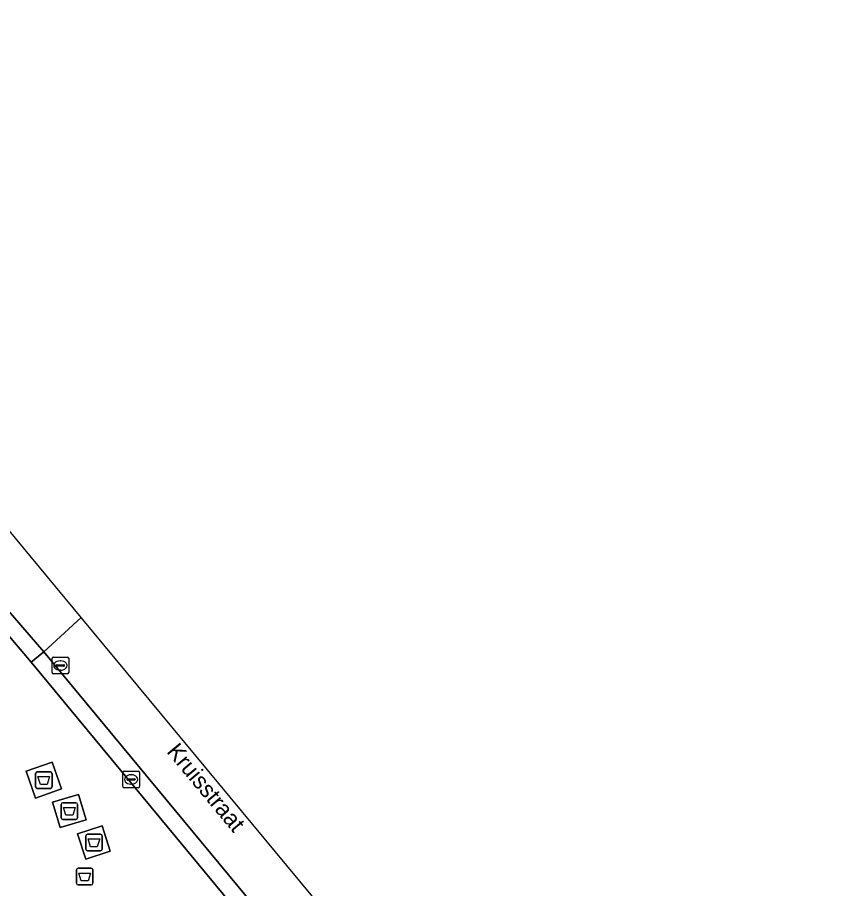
# Model space of a CAD drawing. Extents: x 160377 to 161131, y 383938 to 384853.
# Drawn here: x 160974 to 161022.9, y 384546.6 to 384599.1 of the extents above; entities that cross this region are included whole.
import ezdxf

# ---------------------------------------------------------------- set-up
doc = ezdxf.new("R2010")
doc.units = 0
for name, color, linetype in [('IMGEO_Afval_apart_plaats', 7, 'Continuous'), ('IMGEO_Afvalbak', 7, 'Continuous'), ('IMGEO_Fietspad_gesloten', 7, 'Continuous'), ('IMGEO_Fietspad_open', 7, 'Continuous'), ('IMGEO_Kolk', 7, 'Continuous'), ('IMGEO_Openbare_ruimte_label', 7, 'Continuous'), ('IMGEO_Voetpad_gesloten', 7, 'Continuous'), ('IMGEO_Voetpad_open', 7, 'Continuous')]:
    doc.layers.add(name, color=color, linetype=linetype)

msp = doc.modelspace()

# ---------------------------------------------------------------- linework, layer by layer
at = {"layer": 'IMGEO_Afval_apart_plaats'}
for p, q in [((160975.126, 384552.694), (160975.126, 384553.494)), ((160975.126, 384553.494), (160975.126, 384552.694)), ((160975.226, 384553.594), (160976.016, 384553.594)), ((160976.016, 384553.594), (160975.226, 384553.594)), ((160976.116, 384553.494), (160976.116, 384552.694)), ((160976.116, 384552.694), (160976.116, 384553.494)), ((160976.016, 384552.594), (160975.226, 384552.594)), ((160975.226, 384552.594), (160976.016, 384552.594)), ((160976.667, 384550.831), (160976.667, 384551.631)), ((160976.667, 384551.631), (160976.667, 384550.831)), ((160976.767, 384551.731), (160977.557, 384551.731)), ((160977.557, 384551.731), (160976.767, 384551.731)), ((160977.657, 384551.631), (160977.657, 384550.831)), ((160977.657, 384550.831), (160977.657, 384551.631)), ((160977.557, 384550.731), (160976.767, 384550.731)), ((160976.767, 384550.731), (160977.557, 384550.731)), ((160978.152, 384548.934), (160978.152, 384549.734)), ((160978.152, 384549.734), (160978.152, 384548.934)), ((160978.252, 384549.834), (160979.042, 384549.834)), ((160979.042, 384549.834), (160978.252, 384549.834)), ((160979.142, 384549.734), (160979.142, 384548.934)), ((160979.142, 384548.934), (160979.142, 384549.734)), ((160979.042, 384548.834), (160978.252, 384548.834)), ((160978.252, 384548.834), (160979.042, 384548.834))]:
    msp.add_line(p, q, dxfattribs=at)
for points in [[(160975.269, 384553.308), (160975.973, 384553.308), (160975.824, 384552.838), (160975.418, 384552.838), (160975.269, 384553.308)], [(160976.81, 384551.445), (160977.514, 384551.445), (160977.365, 384550.975), (160976.959, 384550.975), (160976.81, 384551.445)], [(160978.295, 384549.548), (160978.999, 384549.548), (160978.85, 384549.078), (160978.444, 384549.078), (160978.295, 384549.548)]]:
    msp.add_lwpolyline(points, dxfattribs=at)
for centre, start, end in [((160975.226, 384553.494), 90, 180), ((160975.226, 384553.494), 90, 180), ((160976.016, 384553.494), 0, 90), ((160976.016, 384553.494), 360, 90), ((160975.226, 384552.694), 180, 270), ((160975.226, 384552.694), 180, 270), ((160976.016, 384552.694), 270, 0), ((160976.016, 384552.694), 270, 0), ((160976.767, 384551.631), 90, 180), ((160976.767, 384551.631), 90, 180), ((160977.557, 384551.631), 0, 90), ((160977.557, 384551.631), 360, 90), ((160976.767, 384550.831), 180, 270), ((160976.767, 384550.831), 180, 270), ((160977.557, 384550.831), 270, 0), ((160977.557, 384550.831), 270, 0), ((160978.252, 384549.734), 90, 180), ((160978.252, 384549.734), 90, 180), ((160979.042, 384549.734), 0, 90), ((160979.042, 384549.734), 360, 90), ((160978.252, 384548.934), 180, 270), ((160978.252, 384548.934), 180, 270), ((160979.042, 384548.934), 270, 0), ((160979.042, 384548.934), 270, 0)]:
    msp.add_arc(centre, 0.1, start, end, dxfattribs=at)
at = {"layer": 'IMGEO_Afvalbak'}
for p, q in [((160977.591, 384546.881), (160977.591, 384547.681)), ((160977.591, 384547.681), (160977.591, 384546.881)), ((160977.691, 384547.781), (160978.481, 384547.781)), ((160978.481, 384547.781), (160977.691, 384547.781)), ((160978.581, 384547.681), (160978.581, 384546.881)), ((160978.581, 384546.881), (160978.581, 384547.681)), ((160978.481, 384546.781), (160977.691, 384546.781)), ((160977.691, 384546.781), (160978.481, 384546.781))]:
    msp.add_line(p, q, dxfattribs=at)
msp.add_lwpolyline([(160977.734, 384547.495), (160978.438, 384547.495), (160978.289, 384547.025), (160977.883, 384547.025), (160977.734, 384547.495)], dxfattribs=at)
for centre, start, end in [((160977.691, 384547.681), 90, 180), ((160977.691, 384547.681), 90, 180), ((160978.481, 384547.681), 0, 90), ((160978.481, 384547.681), 360, 90), ((160977.691, 384546.881), 180, 270), ((160977.691, 384546.881), 180, 270), ((160978.481, 384546.881), 270, 0), ((160978.481, 384546.881), 270, 0)]:
    msp.add_arc(centre, 0.1, start, end, dxfattribs=at)
at = {"layer": 'IMGEO_Fietspad_gesloten'}
for points in [[(160977.866, 384562.895), (160969.346, 384573.161), (160951.015, 384592.51), (160889.132, 384754.582), (160888.245, 384754.249), (160948.219, 384598.313)], [(160954.481, 384586.461), (160962.231, 384576.321), (160963.108, 384575.305), (160975.615, 384560.837), (160977.866, 384562.895)], [(161022.895, 384508.122), (161020.079, 384512.03), (160977.866, 384562.895), (160975.615, 384560.837), (160998.867, 384532.781), (161014.288, 384514.174)]]:
    msp.add_lwpolyline(points, dxfattribs=at)
at = {"layer": 'IMGEO_Fietspad_open'}
for points in [[(160954.792, 384584.41), (160961.174, 384576.039), (160962.351, 384574.681), (160973.193, 384562.174), (160974.854, 384560.203), (160975.615, 384560.837), (160963.108, 384575.305), (160962.231, 384576.321), (160954.481, 384586.461)], [(160975.615, 384560.837), (160974.854, 384560.203), (160988.377, 384543.886), (160989.461, 384542.578), (161003.056, 384526.175), (161004.084, 384524.934), (161007.342, 384521.003), (161008.126, 384520.057), (161013.512, 384513.558)], [(161014.288, 384514.174), (160998.867, 384532.781), (160975.615, 384560.837)]]:
    msp.add_lwpolyline(points, dxfattribs=at)
at = {"layer": 'IMGEO_Kolk'}
for p, q in [((160976.121, 384559.58), (160976.121, 384560.432)), ((160976.196, 384560.506), (160977.048, 384560.506)), ((160976.423, 384560.049), (160976.821, 384560.049)), ((160976.609, 384560.286), (160976.634, 384560.286)), ((160977.122, 384560.432), (160977.122, 384559.58)), ((160976.38, 384560), (160976.38, 384560.012)), ((160976.818, 384559.963), (160976.42, 384559.963)), ((160976.632, 384559.726), (160976.607, 384559.726)), ((160976.864, 384560.012), (160976.864, 384560)), ((160977.048, 384559.506), (160976.196, 384559.506)), ((160980.387, 384552.713), (160980.387, 384553.565)), ((160980.462, 384553.639), (160981.314, 384553.639)), ((160980.875, 384553.419), (160980.9, 384553.419)), ((160981.388, 384553.565), (160981.388, 384552.713)), ((160980.646, 384553.133), (160980.646, 384553.145)), ((160981.084, 384553.096), (160980.686, 384553.096)), ((160980.689, 384553.182), (160981.087, 384553.182)), ((160980.898, 384552.859), (160980.873, 384552.859)), ((160981.13, 384553.145), (160981.13, 384553.133)), ((160981.314, 384552.639), (160980.462, 384552.639))]:
    msp.add_line(p, q, dxfattribs=at)
for points in [[(160976.121, 384559.58), (160976.121, 384560.432)], [(160976.196, 384560.506), (160977.048, 384560.506)], [(160977.122, 384560.432), (160977.122, 384559.58)], [(160977.048, 384559.506), (160976.196, 384559.506)], [(160980.387, 384552.713), (160980.387, 384553.565)], [(160980.462, 384553.639), (160981.314, 384553.639)], [(160981.388, 384553.565), (160981.388, 384552.713)], [(160981.314, 384552.639), (160980.462, 384552.639)]]:
    msp.add_lwpolyline(points, dxfattribs=at)
for centre, radius, start, end in [((160976.198, 384560.43), 0.0765, 91.552, 178.448), ((160976.198, 384560.43), 0.0765, 91.552, 178.448), ((160976.42, 384560.009), 0.0403, 85.8775, 175.7526), ((160976.825, 384560.011), 0.0386, 1.7309, 96.639), ((160977.046, 384560.43), 0.0765, 1.552, 88.448), ((160977.046, 384560.43), 0.0765, 1.552, 88.448), ((160976.198, 384559.582), 0.0765, 181.552, 268.448), ((160976.198, 384559.582), 0.0765, 181.552, 268.448), ((160976.417, 384559.999), 0.0366, 178.938, 274.7102), ((160976.821, 384560.006), 0.043, 264.8664, 352.4533), ((160977.046, 384559.582), 0.0765, 271.552, 358.448), ((160977.046, 384559.582), 0.0765, 271.552, 358.448), ((160980.464, 384553.563), 0.0765, 91.552, 178.448), ((160980.464, 384553.563), 0.0765, 91.552, 178.448), ((160981.312, 384553.563), 0.0765, 1.552, 88.448), ((160981.312, 384553.563), 0.0765, 1.552, 88.448), ((160980.464, 384552.715), 0.0765, 181.552, 268.448), ((160980.464, 384552.715), 0.0765, 181.552, 268.448), ((160980.686, 384553.142), 0.0403, 85.8775, 175.7526), ((160980.683, 384553.132), 0.0366, 178.938, 274.7102), ((160981.087, 384553.139), 0.043, 264.8664, 352.4533), ((160981.091, 384553.144), 0.0386, 1.7309, 96.639), ((160981.312, 384552.715), 0.0765, 271.552, 358.448), ((160981.312, 384552.715), 0.0765, 271.552, 358.448)]:
    msp.add_arc(centre, radius, start, end, dxfattribs=at)
for centre, major_axis, ratio, start_param, end_param in [((160976.608, 384560.006), (-0.387, 0.002), 0.722429, 4.712389, 7.853982), ((160976.633, 384560.006), (-0.39, 0.002), 0.717154, 1.570796, 4.712389), ((160980.874, 384553.139), (-0.387, 0.002), 0.722429, 4.712389, 7.853982), ((160980.899, 384553.139), (-0.39, 0.002), 0.717154, 1.570796, 4.712389)]:
    msp.add_ellipse(centre, major_axis=major_axis, ratio=ratio, start_param=start_param, end_param=end_param, dxfattribs=at)
at = {"layer": 'IMGEO_Voetpad_gesloten'}
for points in [[(160976.122, 384554.178), (160974.552, 384553.627), (160975.12, 384552.01), (160976.69, 384552.561)], [(160977.718, 384552.226), (160976.156, 384551.767), (160976.606, 384550.236), (160978.168, 384550.695)], [(160979.139, 384550.332), (160977.66, 384549.85), (160978.154, 384548.336), (160979.633, 384548.818)]]:
    msp.add_lwpolyline(points, close=True, dxfattribs=at)
at = {"layer": 'IMGEO_Voetpad_open'}
msp.add_lwpolyline([(161018.621, 384507.337), (161016.675, 384505.693), (161009.666, 384514.187), (161006.11, 384518.408), (161008.126, 384520.057), (161007.342, 384521.003), (161004.084, 384524.934), (161003.056, 384526.175), (161001.022, 384524.686), (160986.294, 384542.356), (160988.377, 384543.886), (160974.854, 384560.203), (160973.193, 384562.174)], dxfattribs=at)
for points in [[(160975.12, 384552.01), (160974.552, 384553.627), (160976.122, 384554.178), (160976.69, 384552.561)], [(160976.606, 384550.236), (160976.156, 384551.767), (160977.718, 384552.226), (160978.168, 384550.695)], [(160978.154, 384548.336), (160977.66, 384549.85), (160979.139, 384550.332), (160979.633, 384548.818)]]:
    msp.add_lwpolyline(points, close=True, dxfattribs=at)

# ---------------------------------------------------------------- texts
at = {"layer": 'IMGEO_Openbare_ruimte_label'}
msp.add_text('Kruisstraat', height=1, rotation=309.7249, dxfattribs=at).set_placement((160982.988, 384554.798))

doc.saveas('drawing.dxf')
